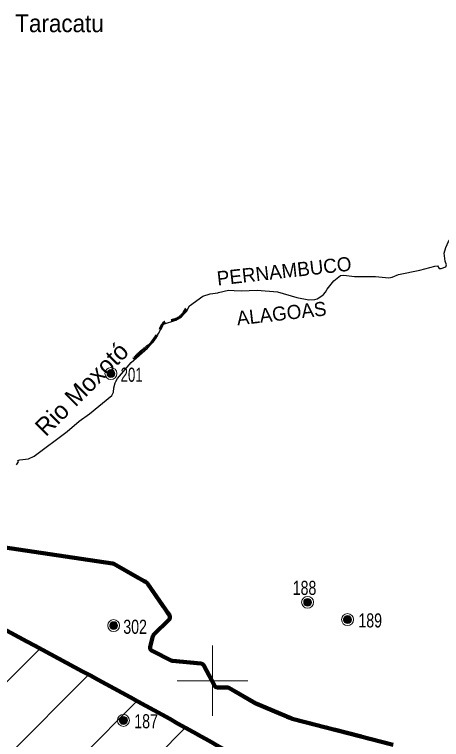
# Model space of a CAD drawing. Extents: x 553962 to 842807, y 8883888 to 9032388.
# Drawn here: x 594385 to 606487, y 8973335 to 8993860 of the extents above; entities that cross this region are included whole.
import ezdxf
from ezdxf.enums import TextEntityAlignment as Align

# ---------------------------------------------------------------- set-up
doc = ezdxf.new("R2010")
doc.units = 0
doc.header["$LTSCALE"] = 160
doc.linetypes.add('DOT_DASHED', pattern=[7.7, 5, -1.2, 0.3, -1.2])
doc.linetypes.add('LONG_DASH_SHORT_DASH', pattern=[9.9, 6, -1.2, 1.5, -1.2])
for name, color, linetype, lineweight in [('1', 7, 'Continuous', 13), ('21', 7, 'Continuous', 25), ('22', 7, 'Continuous', 35), ('27', 7, 'Continuous', 90), ('30', 7, 'Continuous', 13), ('32', 7, 'Continuous', 13), ('33', 7, 'Continuous', 13), ('34', 7, 'LONG_DASH_SHORT_DASH', 60), ('7', 7, 'Continuous', 90)]:
    doc.layers.add(name, color=color, linetype=linetype, lineweight=lineweight)
doc.layers.add('29', color=7, linetype='Continuous')

msp = doc.modelspace()

# ---------------------------------------------------------------- linework, layer by layer
at = {"layer": '1'}
for p, q in [((600000, 8974000), (600000, 8976000)), ((599000, 8975000), (601000, 8975000))]:
    msp.add_line(p, q, dxfattribs=at)
at = {"layer": '21'}
for points in [[(606420.8, 8986668), (606473.8, 8986668.1), (606613.3, 8986714.2), (606626.1, 8986769), (606594.2, 8986880), (606564.5, 8987100.6), (606609.1, 8987266.3), (606681.2, 8987431.8), (606741, 8987512.8), (606939.6, 8987610), (607118.9, 8987727.3), (607224.8, 8987767.6), (607501, 8987816.5), (607722.2, 8987831.4), (607811.1, 8987818.7)], [(604502.8, 8986438.7), (604614.5, 8986437.8), (604995.5, 8986406.1), (605088.3, 8986418.9), (605266.8, 8986501.7), (605873.8, 8986618.4), (606294.7, 8986737.4), (606369.1, 8986745.7), (606420.8, 8986668)], [(603138.8, 8985934.3), (603201.3, 8985995.2), (603246.4, 8986085.3), (603439.7, 8986316.8), (603622.3, 8986468.1), (603715.8, 8986478.2), (604022, 8986442.1), (604249.4, 8986440.5), (604502.8, 8986438.7)], [(599176.5, 8985365.4), (599258.9, 8985456.2), (599344, 8985609.2), (599718.7, 8985887.4)], [(599718.7, 8985887.4), (599721.5, 8985889.5), (599926.2, 8985947.2), (600149.2, 8985983.3), (600164.2, 8985987.1)], [(600164.2, 8985987.1), (600446.9, 8986057.4), (600614.3, 8986048.6)], [(600614.3, 8986048.6), (600805.6, 8986038.6), (601260, 8986057.6), (601842, 8986004.5), (602386.1, 8985845.2), (602725.9, 8985781.5), (602895.9, 8985787.9), (602963.8, 8985811.2), (603100.1, 8985896.5), (603138.8, 8985934.3)], [(598562.6, 8985004.4), (598611, 8985091.4), (598961, 8985203.4), (599114.5, 8985297), (599176.5, 8985365.4)], [(597241.4, 8983430.3), (597255.2, 8983474), (597303.8, 8983551.2), (597693.6, 8984012), (598158.8, 8984413.5), (598250.1, 8984513.3), (598466.9, 8984832.2), (598562.6, 8985004.4)], [(597144.4, 8983071.7), (597192.6, 8983165.7), (597196.6, 8983289.5), (597241.4, 8983430.3)], [(594445, 8981112.5), (594498.6, 8981193.2), (594478.9, 8981228.6), (594539.1, 8981252.5), (594781.2, 8981282.3), (594943.8, 8981357.5), (595881.6, 8982053.4), (596221.2, 8982344.2), (596509.3, 8982553.5), (597144.4, 8983071.7)]]:
    msp.add_lwpolyline(points, dxfattribs=at)
at = {"layer": '27'}
msp.add_spline([(592698.5, 8977198.4), (599903.5, 8973292.7), (608459.2, 8968138.2), (612674.8, 8965332.6), (616842, 8962096.4), (620005, 8958671.2), (621134, 8957974.7), (621473.4, 8956805.3), (621586.2, 8956597.5)], degree=3, dxfattribs=at)
at = {"layer": '30'}
for p, q in [((586163.2, 8966967.2), (595091.2, 8975895.2)), ((587101.3, 8965784), (596467.9, 8975150.6)), ((588237.2, 8964798.6), (597844.7, 8974406.1)), ((588221.9, 8962661.9), (599221.5, 8973661.6))]:
    msp.add_line(p, q, dxfattribs=at)
at = {"layer": '32'}
for p, q in [((603764, 8976830), (603764, 8976630)), ((603774, 8976830), (603774, 8976630)), ((603784, 8976830), (603784, 8976630)), ((603794, 8976840), (603794, 8976620)), ((603804, 8976840), (603804, 8976620)), ((603814, 8976840), (603814, 8976620)), ((603824, 8976840), (603824, 8976620)), ((603834, 8976840), (603834, 8976620)), ((603844, 8976840), (603844, 8976620)), ((603854, 8976840), (603854, 8976620)), ((603864, 8976830), (603864, 8976630)), ((603874, 8976830), (603874, 8976630)), ((603714, 8976760), (603714, 8976700)), ((603724, 8976780), (603724, 8976680)), ((603734, 8976800), (603734, 8976660)), ((603744, 8976810), (603744, 8976650)), ((603754, 8976820), (603754, 8976640)), ((603884, 8976820), (603884, 8976640)), ((603894, 8976810), (603894, 8976650)), ((603904, 8976800), (603904, 8976660)), ((603914, 8976790), (603914, 8976670)), ((603924, 8976770), (603924, 8976690)), ((597393, 8973955), (597393, 8973795)), ((597403, 8973965), (597403, 8973785)), ((597413, 8973975), (597413, 8973775)), ((597423, 8973975), (597423, 8973775)), ((597433, 8973975), (597433, 8973775)), ((597443, 8973985), (597443, 8973765)), ((597453, 8973985), (597453, 8973765)), ((597463, 8973985), (597463, 8973765)), ((597473, 8973985), (597473, 8973765)), ((597483, 8973985), (597483, 8973765)), ((597493, 8973985), (597493, 8973765)), ((597503, 8973985), (597503, 8973765)), ((597513, 8973975), (597513, 8973775)), ((597523, 8973975), (597523, 8973775)), ((597533, 8973965), (597533, 8973785)), ((597543, 8973955), (597543, 8973795)), ((597363, 8973905), (597363, 8973845)), ((597373, 8973925), (597373, 8973825)), ((597383, 8973945), (597383, 8973805)), ((597553, 8973945), (597553, 8973805)), ((597563, 8973935), (597563, 8973815)), ((597573, 8973915), (597573, 8973835))]:
    msp.add_line(p, q, dxfattribs=at)
for centre, radius in [((603824, 8976730), 168.7), ((603824, 8976730), 111), ((597473, 8973875), 168.7), ((597473, 8973875), 111)]:
    msp.add_circle(centre, radius, dxfattribs=at)
at = {"layer": '33'}
for p, q in [((597088, 8983805), (597088, 8983585)), ((597098, 8983805), (597098, 8983585)), ((597108, 8983805), (597108, 8983585)), ((597118, 8983805), (597118, 8983585)), ((597128, 8983805), (597128, 8983585)), ((597138, 8983805), (597138, 8983585)), ((597148, 8983805), (597148, 8983585)), ((597008, 8983725), (597008, 8983665)), ((597018, 8983745), (597018, 8983645)), ((597028, 8983765), (597028, 8983625)), ((597038, 8983775), (597038, 8983615)), ((597048, 8983785), (597048, 8983605)), ((597058, 8983795), (597058, 8983595)), ((597068, 8983795), (597068, 8983595)), ((597078, 8983795), (597078, 8983595)), ((597158, 8983795), (597158, 8983595)), ((597168, 8983795), (597168, 8983595)), ((597178, 8983785), (597178, 8983605)), ((597188, 8983775), (597188, 8983615)), ((597198, 8983765), (597198, 8983625)), ((597208, 8983755), (597208, 8983635)), ((597218, 8983735), (597218, 8983655)), ((602582, 8977249), (602582, 8977189)), ((602592, 8977269), (602592, 8977169)), ((602602, 8977289), (602602, 8977149)), ((602612, 8977299), (602612, 8977139)), ((602622, 8977309), (602622, 8977129)), ((602632, 8977319), (602632, 8977119)), ((602642, 8977319), (602642, 8977119)), ((602652, 8977319), (602652, 8977119)), ((602662, 8977329), (602662, 8977109)), ((602672, 8977329), (602672, 8977109)), ((602682, 8977329), (602682, 8977109)), ((602692, 8977329), (602692, 8977109)), ((602702, 8977329), (602702, 8977109)), ((602712, 8977329), (602712, 8977109)), ((602722, 8977329), (602722, 8977109)), ((602732, 8977319), (602732, 8977119)), ((602742, 8977319), (602742, 8977119)), ((602752, 8977309), (602752, 8977129)), ((602762, 8977299), (602762, 8977139)), ((602772, 8977289), (602772, 8977149)), ((602782, 8977279), (602782, 8977159)), ((602792, 8977259), (602792, 8977179)), ((597105, 8976629), (597105, 8976489)), ((597115, 8976639), (597115, 8976479)), ((597125, 8976649), (597125, 8976469)), ((597135, 8976659), (597135, 8976459)), ((597145, 8976659), (597145, 8976459)), ((597155, 8976659), (597155, 8976459)), ((597165, 8976669), (597165, 8976449)), ((597175, 8976669), (597175, 8976449)), ((597185, 8976669), (597185, 8976449)), ((597195, 8976669), (597195, 8976449)), ((597205, 8976669), (597205, 8976449)), ((597215, 8976669), (597215, 8976449)), ((597225, 8976669), (597225, 8976449)), ((597235, 8976659), (597235, 8976459)), ((597245, 8976659), (597245, 8976459)), ((597255, 8976649), (597255, 8976469)), ((597265, 8976639), (597265, 8976479)), ((597275, 8976629), (597275, 8976489)), ((597285, 8976619), (597285, 8976499)), ((597085, 8976589), (597085, 8976529)), ((597095, 8976609), (597095, 8976509)), ((597295, 8976599), (597295, 8976519))]:
    msp.add_line(p, q, dxfattribs=at)
for centre, radius in [((597118, 8983695), 168.7), ((597118, 8983695), 111), ((602692, 8977219), 168.7), ((602692, 8977219), 111), ((597195, 8976559), 168.7), ((597195, 8976559), 111)]:
    msp.add_circle(centre, radius, dxfattribs=at)
at = {"layer": '34'}
msp.add_spline([(597754, 8984100.8), (597961.6, 8984306.2), (598206.3, 8984508.8), (598543.8, 8985015.3), (598619.7, 8985133.5), (598847.5, 8985201), (599100.6, 8985319.2), (599247.1, 8985528.8)], degree=3, dxfattribs=at)
at = {"layer": '7'}
for points in [[(594055.1, 8978782), (597160.9, 8978319.3), (597181, 8978314.3), (597198.1, 8978306.6), (598123.6, 8977783.7), (598139.9, 8977772.2), (598153.7, 8977757.7)], [(598153.7, 8977757.7), (598156.9, 8977753.2), (598750, 8976887.9), (598774.8, 8976851.7), (598784.4, 8976834.2), (598790.3, 8976815.1), (598792.3, 8976795.2), (598790.4, 8976775.4), (598784.5, 8976756.3), (598774.9, 8976738.7), (598762.4, 8976723.8), (598335.3, 8976304.9), (598322.5, 8976289.6), (598313, 8976272), (598308.4, 8976258.3), (598231.1, 8975957), (598228.1, 8975937.2), (598229.1, 8975917.2), (598234, 8975897.9), (598242.7, 8975879.9), (598254.8, 8975864), (598269.8, 8975850.8), (598283.5, 8975842.5), (598829.1, 8975571.7), (598848.5, 8975564.3), (598866.9, 8975561), (599669.3, 8975485.1), (599688.9, 8975481.2), (599707.3, 8975473.6), (599723.9, 8975462.4), (599737.9, 8975448.1), (599748.3, 8975432.3), (600049.8, 8974861.9), (600060.8, 8974845.3), (600075, 8974831.2), (600091.6, 8974820.1), (600110.1, 8974812.6), (600129.8, 8974809), (600139.1, 8974808.6), (600404.9, 8974811), (600424.8, 8974809.2), (600444, 8974803.4), (600455.9, 8974797.6), (601168, 8974385.7), (601200.4, 8974369.2), (601203.7, 8974367.8), (602215.4, 8973935.8), (602246, 8973924.9), (602253.1, 8973923), (605119.1, 8973183)]]:
    msp.add_lwpolyline(points, dxfattribs=at)
at = {"layer": '7', "linetype": 'DOT_DASHED'}
for points in [[(597160.9, 8978319.3), (597181, 8978314.3), (597198.1, 8978306.6), (598123.6, 8977783.7), (598139.9, 8977772.2), (598153.7, 8977757.7)], [(598153.7, 8977757.7), (598156.9, 8977753.2), (598750, 8976887.9), (598774.8, 8976851.7), (598784.4, 8976834.2), (598790.3, 8976815.1), (598792.3, 8976795.2), (598790.4, 8976775.4), (598784.5, 8976756.3), (598774.9, 8976738.7), (598762.4, 8976723.8), (598335.3, 8976304.9), (598322.5, 8976289.6), (598313, 8976272), (598308.4, 8976258.3), (598231.1, 8975957), (598228.1, 8975937.2), (598229.1, 8975917.2), (598234, 8975897.9), (598242.7, 8975879.9), (598254.8, 8975864), (598269.8, 8975850.8), (598283.5, 8975842.5), (598829.1, 8975571.7), (598848.5, 8975564.3), (598866.9, 8975561), (599669.3, 8975485.1), (599688.9, 8975481.2), (599707.3, 8975473.6), (599723.9, 8975462.4), (599737.9, 8975448.1), (599748.3, 8975432.3), (600049.8, 8974861.9), (600060.8, 8974845.3), (600075, 8974831.2), (600091.6, 8974820.1), (600110.1, 8974812.6), (600129.8, 8974809), (600139.1, 8974808.6), (600404.9, 8974811), (600424.8, 8974809.2), (600444, 8974803.4), (600455.9, 8974797.6), (601168, 8974385.7), (601200.4, 8974369.2), (601203.7, 8974367.8), (602215.4, 8973935.8), (602246, 8973924.9), (602253.1, 8973923), (605119.1, 8973183)]]:
    msp.add_lwpolyline(points, dxfattribs=at)

# ---------------------------------------------------------------- texts
at = {"layer": '22'}
msp.add_text('Rio Moxotó', height=500, rotation=45, dxfattribs=at).set_placement((596466.2, 8983081), align=Align.CENTER)
at = {"layer": '29', "width": 0.95}
msp.add_text('Taracatu', height=500, dxfattribs=at).set_placement((594407.6, 8993359.7))
at = {"layer": '32', "width": 0.75}
for s, p in [('189', (604131.8, 8976506.3)), ('187', (597780.8, 8973651.3))]:
    msp.add_text(s, height=400, dxfattribs=at).set_placement(p)
at = {"layer": '33'}
for s, width, p in [('201', 0.7, (597392.2, 8983462.1)), ('188', 0.75, (602270.3, 8977427)), ('302', 0.75, (597469.2, 8976326.1))]:
    msp.add_text(s, height=400, dxfattribs=dict(at, width=width)).set_placement(p)
at = {"layer": '34'}
for s, p in [('PERNAMBUCO', (602049.2, 8986399.2)), ('ALAGOAS', (601973.6, 8985200.3))]:
    msp.add_text(s, height=400, rotation=6.379, dxfattribs=at).set_placement(p, align=Align.CENTER)

doc.saveas('drawing.dxf')
